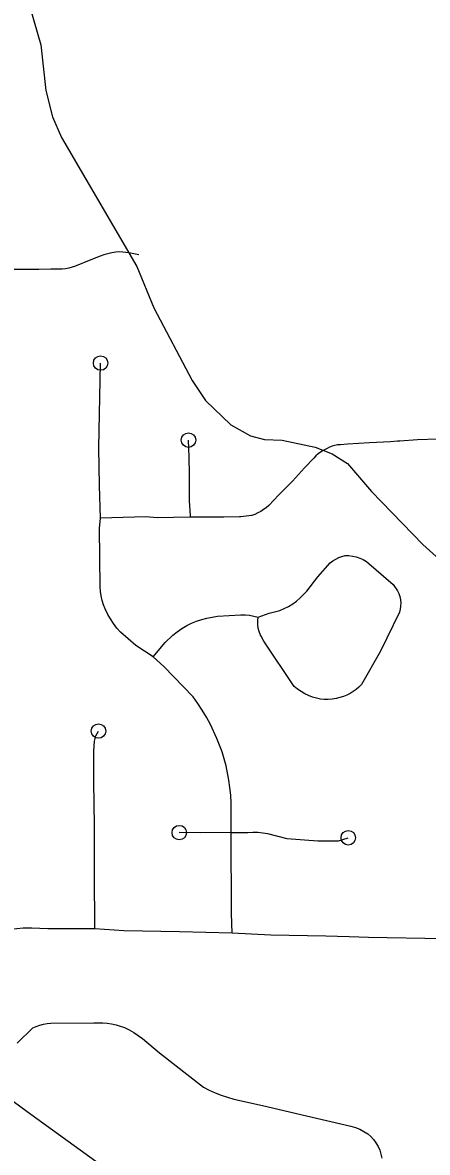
# Model space of a CAD drawing. Extents: x -19 to 366, y -4 to 359.
# Drawn here: x 146.231 to 146.496, y 193.996 to 194.735 of the extents above; entities that cross this region are included whole.
import ezdxf

# ---------------------------------------------------------------- set-up
doc = ezdxf.new("R2010")
doc.units = 0
for name, color, linetype in [('Level 33', 7, 'Continuous'), ('Level 35', 7, 'Continuous'), ('Level 60', 7, 'Continuous')]:
    doc.layers.add(name, color=color, linetype=linetype)

msp = doc.modelspace()

# ---------------------------------------------------------------- linework, layer by layer
at = {"layer": 'Level 33'}
for points in [[(146.30702, 194.58309), (146.30063, 194.58449), (146.29469, 194.58506), (146.29205, 194.58481), (146.28943, 194.58442), (146.28684, 194.58389), (146.28428, 194.58321), (146.28177, 194.58238), (146.27452, 194.57943), (146.26619, 194.57602), (146.2656, 194.5758), (146.26347, 194.57509), (146.26131, 194.57453), (146.25911, 194.57412), (146.2569, 194.57385), (146.25467, 194.57373), (146.24956, 194.57373), (146.24158, 194.57366), (146.22988, 194.57356), (146.2218, 194.57363)], [(146.28098, 194.45709), (146.28211, 194.51242)], [(146.2821, 194.41104), (146.28129, 194.4325), (146.28098, 194.45709)], [(146.34091, 194.41167), (146.34085, 194.41273), (146.3403, 194.4223), (146.34033, 194.4277), (146.34018, 194.43977), (146.34009, 194.45096), (146.33994, 194.45648), (146.33962, 194.46206)], [(146.5028, 194.46272), (146.48948, 194.46222), (146.47806, 194.46141), (146.47648, 194.46131), (146.47177, 194.46099), (146.45809, 194.46018), (146.44361, 194.45947), (146.43903, 194.45906), (146.43724, 194.45887), (146.43545, 194.45854), (146.43371, 194.45805), (146.432, 194.45742), (146.43036, 194.45666), (146.42945, 194.45616), (146.42773, 194.45524), (146.42606, 194.45418), (146.42448, 194.45301), (146.423, 194.45171), (146.4216, 194.45031), (146.41549, 194.44391), (146.40761, 194.43516), (146.39875, 194.42631), (146.39214, 194.41929), (146.3905, 194.4179), (146.38879, 194.41662), (146.38698, 194.41546), (146.38509, 194.41443), (146.38313, 194.41354), (146.38111, 194.41278), (146.3809, 194.4127), (146.37746, 194.41226), (146.37399, 194.41194), (146.37299, 194.41186), (146.3627, 194.41162), (146.34091, 194.41167)], [(146.31648, 194.32037), (146.30524, 194.32789), (146.2952, 194.33649), (146.29277, 194.33924), (146.29051, 194.34215), (146.28847, 194.34521), (146.28687, 194.34801), (146.28503, 194.35172), (146.28398, 194.35449), (146.28314, 194.35733), (146.28248, 194.36022), (146.28204, 194.36315), (146.28178, 194.3661), (146.28142, 194.40427), (146.2821, 194.41104)], [(146.34091, 194.41167), (146.34053, 194.41167), (146.3192, 194.41136), (146.3117, 194.41185), (146.2821, 194.41104)], [(146.38512, 194.34623), (146.3924, 194.34895), (146.39946, 194.35064), (146.40518, 194.35336), (146.40783, 194.35502), (146.41033, 194.35687), (146.41269, 194.35888), (146.41492, 194.36107), (146.41698, 194.36341), (146.42428, 194.37268), (146.43239, 194.38195), (146.43415, 194.38323), (146.43604, 194.38434), (146.438, 194.38526), (146.44006, 194.386), (146.44217, 194.38654), (146.44461, 194.38653), (146.44706, 194.38626), (146.44947, 194.38575), (146.45179, 194.38499), (146.45405, 194.38399), (146.45617, 194.38276), (146.47357, 194.36775), (146.47652, 194.36363), (146.47733, 194.36174), (146.47793, 194.35976), (146.47835, 194.35773), (146.47853, 194.35568), (146.4785, 194.35361), (146.47823, 194.35156), (146.47777, 194.34955), (146.46522, 194.32405), (146.45287, 194.30236), (146.45121, 194.30066), (146.44939, 194.2991), (146.44746, 194.2977), (146.44542, 194.29646), (146.44327, 194.2954), (146.44107, 194.29452), (146.43628, 194.29311), (146.43371, 194.29265), (146.43111, 194.29245), (146.42853, 194.2925), (146.42594, 194.2928), (146.42341, 194.29336), (146.42076, 194.29414), (146.41817, 194.29513), (146.41568, 194.29631), (146.41327, 194.29768), (146.41099, 194.29924), (146.40881, 194.30096), (146.38886, 194.33058), (146.38713, 194.33382), (146.38667, 194.33465), (146.38587, 194.33688), (146.38533, 194.33917), (146.385, 194.34151), (146.38495, 194.34387), (146.38512, 194.34623)], [(146.31648, 194.32037), (146.32441, 194.32986), (146.32929, 194.33452), (146.33223, 194.33685), (146.33529, 194.339), (146.3385, 194.34095), (146.34168, 194.34244), (146.34496, 194.34373), (146.34831, 194.34482), (146.35172, 194.34572), (146.35515, 194.34642), (146.35864, 194.34691), (146.37391, 194.3479), (146.37678, 194.34792), (146.37961, 194.34765), (146.38239, 194.34708), (146.38512, 194.34623)], [(146.36749, 194.20568), (146.36748, 194.22503), (146.36724, 194.22997), (146.36678, 194.23489), (146.36612, 194.23979), (146.36418, 194.24924), (146.36295, 194.25379), (146.36156, 194.25829), (146.35998, 194.26272), (146.35822, 194.26709), (146.35394, 194.2762), (146.35139, 194.28091), (146.34864, 194.28552), (146.34569, 194.28999), (146.34257, 194.29434), (146.32358, 194.31415), (146.31648, 194.32037)], [(146.27841, 194.1426), (146.27813, 194.17893), (146.2781, 194.20991), (146.27766, 194.23889), (146.27764, 194.25869), (146.27815, 194.26523), (146.2785, 194.26699), (146.27904, 194.2687), (146.2798, 194.27033), (146.2807, 194.27187)], [(146.36749, 194.20568), (146.34775, 194.20544), (146.33358, 194.20551)], [(146.36749, 194.20568), (146.37851, 194.20561), (146.38172, 194.20579), (146.38497, 194.20572), (146.38818, 194.2054), (146.39137, 194.20482), (146.4039, 194.20172), (146.42433, 194.20021), (146.43779, 194.20021), (146.4442, 194.20213)], [(146.3681, 194.1397), (146.36775, 194.15272), (146.36749, 194.20568)], [(146.27841, 194.1426), (146.24762, 194.14266), (146.23705, 194.14314), (146.23139, 194.14298), (146.22315, 194.14215)], [(146.3681, 194.1397), (146.33382, 194.14065), (146.29726, 194.14126), (146.27841, 194.1426)], [(146.50659, 194.13598), (146.45749, 194.13684), (146.44486, 194.13727), (146.42947, 194.1378), (146.39355, 194.13845), (146.3681, 194.1397)], [(146.22741, 194.06795), (146.2377, 194.07784), (146.23992, 194.07886), (146.24224, 194.07969), (146.24464, 194.08032), (146.24706, 194.08075), (146.24952, 194.08096), (146.2777, 194.08113), (146.28063, 194.08125), (146.28355, 194.08119), (146.28644, 194.08093), (146.28932, 194.08049), (146.29218, 194.07985), (146.29498, 194.07904), (146.29771, 194.07804), (146.30083, 194.07653), (146.30384, 194.07484), (146.30674, 194.07297), (146.30953, 194.07094), (146.32072, 194.06163), (146.34941, 194.03919), (146.35321, 194.03725), (146.35713, 194.03548), (146.36111, 194.03389), (146.36515, 194.03249), (146.36924, 194.03128), (146.38803, 194.02707), (146.41677, 194.02028), (146.44596, 194.01364), (146.4489, 194.01271), (146.45173, 194.01155), (146.45445, 194.01015), (146.45707, 194.00854), (146.45902, 194.00678), (146.46079, 194.00482), (146.46234, 194.00269), (146.46369, 194.00042), (146.46478, 193.99802), (146.4661, 193.99262)], [(146.32235, 193.95916), (146.30743, 193.97009), (146.23634, 194.02125), (146.20837, 194.0417)]]:
    msp.add_lwpolyline(points, dxfattribs=at)
for centre in [(146.28211, 194.51242), (146.33962, 194.46206), (146.2807, 194.27187), (146.33358, 194.20551), (146.4442, 194.20213)]:
    msp.add_circle(centre, 0.00473, dxfattribs=at)
at = {"layer": 'Level 35'}
msp.add_lwpolyline([(146.22, 194.8447), (146.22419, 194.83967), (146.22862, 194.83212), (146.22688, 194.81428), (146.22479, 194.79245), (146.22663, 194.7771), (146.24286, 194.72053), (146.24615, 194.69059), (146.25066, 194.67337), (146.25646, 194.65976), (146.30571, 194.57559), (146.31693, 194.54856), (146.34198, 194.50098), (146.35081, 194.48797), (146.36743, 194.47199), (146.38019, 194.46489), (146.38931, 194.4625), (146.40087, 194.46202), (146.42251, 194.45746), (146.43372, 194.45319), (146.44363, 194.44683), (146.45952, 194.42838), (146.49298, 194.39376), (146.51724, 194.37196)], dxfattribs=at)
at = {"layer": 'Level 60'}
for points in [[(154.11585, 1.87092), (153.9063, 10.48743), (153.69602, 19.10409), (153.48501, 27.72087), (153.27327, 36.3378), (153.0608, 44.95486), (152.84759, 53.57206), (152.63366, 62.1894), (152.419, 70.80688), (152.20362, 79.42449), (151.98751, 88.04225), (151.77068, 96.66014), (151.55312, 105.27817), (151.33484, 113.89634), (151.11584, 122.51465), (150.89612, 131.13311), (150.67568, 139.7517), (150.45452, 148.37043), (150.23264, 156.98931), (150.01005, 165.60832), (149.78674, 174.22748), (149.56272, 182.84677), (149.33799, 191.46621), (149.11254, 200.0858), (148.88638, 208.70552), (148.65952, 217.32539), (148.43194, 225.9454), (148.20366, 234.56555), (147.97466, 243.18584), (147.74497, 251.80628), (147.51457, 260.42687), (147.28346, 269.04759), (147.05165, 277.66846), (146.81914, 286.28948), (146.58593, 294.91064), (146.35202, 303.53194), (146.11742, 312.15339), (145.88211, 320.77499), (145.64611, 329.39673), (145.40941, 338.01861), (145.17202, 346.64065)], [(146.77834, 1.69699), (146.57878, 10.31313), (146.37852, 18.92942), (146.17757, 27.54584), (145.97591, 36.16241), (145.77356, 44.77911), (145.57052, 53.39596), (145.36679, 62.01295), (145.16236, 70.63008), (144.95724, 79.24735), (144.75142, 87.86477), (144.54492, 96.48232), (144.33773, 105.10002), (144.12986, 113.71787), (143.92129, 122.33585), (143.71204, 130.95398), (143.5021, 139.57225), (143.29148, 148.19067), (143.08018, 156.80923), (142.8682, 165.42794), (142.65553, 174.04679), (142.44218, 182.66579), (142.22816, 191.28493), (142.01345, 199.90421), (141.79807, 208.52365), (141.58202, 217.14322), (141.36528, 225.76295), (141.14788, 234.38282), (140.9298, 243.00284), (140.71105, 251.623), (140.49162, 260.24332), (140.27153, 268.86377), (140.05077, 277.48438), (139.82934, 286.10514), (139.60724, 294.72604), (139.38447, 303.34709), (139.16105, 311.96829), (138.93695, 320.58964), (138.7122, 329.21114), (138.48678, 337.83278), (138.2607, 346.45458)], [(0, 189.51617), (7.11214, 189.52059), (14.22427, 189.53386), (21.33637, 189.55597), (28.44845, 189.58693), (35.56048, 189.62672), (42.67245, 189.67537), (49.78436, 189.73285), (56.89619, 189.79918), (64.00793, 189.87436), (71.11958, 189.95838), (78.23111, 190.05124), (85.34253, 190.15294), (92.45381, 190.26349), (99.56495, 190.38288), (106.67593, 190.51112), (113.78675, 190.6482), (120.89739, 190.79412), (128.00785, 190.94888), (135.11811, 191.11248), (142.22816, 191.28493), (149.33799, 191.46621), (156.44759, 191.65634), (163.55694, 191.85531), (170.66605, 192.06312), (177.77489, 192.27977), (184.88345, 192.50526), (191.99173, 192.73959), (199.09971, 192.98276), (206.20739, 193.23477), (213.31474, 193.49561), (220.42177, 193.7653), (227.52845, 194.04382), (234.63479, 194.33118), (241.74076, 194.62738), (248.84635, 194.93241), (255.95157, 195.24628), (263.05638, 195.56898), (270.16079, 195.90052), (277.26478, 196.24089), (284.36834, 196.5901), (291.47147, 196.94814), (298.57414, 197.31501), (305.67635, 197.69072), (312.77809, 198.07525), (319.87934, 198.46862), (326.9801, 198.87082), (334.08035, 199.28185), (341.18009, 199.7017)]]:
    msp.add_spline(points, degree=3, dxfattribs=at)

doc.saveas('drawing.dxf')
